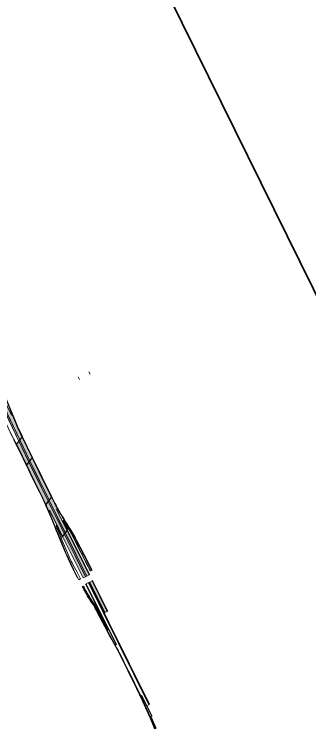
# Model space of a CAD drawing. Extents: x 2356431 to 2371438, y 6972864 to 6982525.
# Drawn here: x 2358220 to 2358460, y 6973960 to 6974542 of the extents above; entities that cross this region are included whole.
import ezdxf

# ---------------------------------------------------------------- set-up
doc = ezdxf.new("R2010")
doc.units = 0
doc.header["$LTSCALE"] = 5.6
for name, color, linetype, lineweight in [('10', 7, 'Continuous', 13), ('11', 7, 'Continuous', 13), ('12', 7, 'Continuous', 13), ('48', 7, 'Continuous', 25), ('62', 7, 'Continuous', 25)]:
    doc.layers.add(name, color=color, linetype=linetype, lineweight=lineweight)

msp = doc.modelspace()

# ---------------------------------------------------------------- hatches: boundary and pattern name
at = {"layer": '10'}
for points in [[(2358224.717, 6974194.96), (2358208.937, 6974227.964), (2358211.515, 6974228.83), (2358218.055, 6974215.176), (2358218.638, 6974215.414), (2358222.665, 6974205.55), (2358226.597, 6974197.381)], [(2358230.318, 6974174.543), (2358223.361, 6974189.102), (2358222.074, 6974191.552), (2358223.988, 6974194.018), (2358232.152, 6974176.942)], [(2358232.906, 6974177.896), (2358224.717, 6974194.96), (2358226.597, 6974197.381), (2358234.75, 6974180.272)], [(2358245.903, 6974142.35), (2358242.703, 6974149.269), (2358238.454, 6974157.98), (2358230.318, 6974174.543), (2358232.152, 6974176.942), (2358236.858, 6974167.279), (2358247.914, 6974144.972)], [(2358247.914, 6974144.972), (2358232.152, 6974176.943), (2358232.906, 6974177.895), (2358248.634, 6974145.899)], [(2358248.633, 6974145.9), (2358237.826, 6974167.758), (2358232.906, 6974177.896), (2358234.75, 6974180.272), (2358240.243, 6974168.959), (2358247.381, 6974154.569), (2358250.497, 6974148.36)], [(2358250.498, 6974148.36), (2358234.75, 6974180.272), (2358235.078, 6974180.703), (2358250.771, 6974148.734)], [(2358261.88, 6974119.224), (2358248.633, 6974145.9), (2358250.497, 6974148.36), (2358255.524, 6974138.911), (2358255.096, 6974138.415), (2358254.726, 6974138.544), (2358260.974, 6974125.934), (2358263.267, 6974121.186)], [(2358259.684, 6974116.335), (2358249.077, 6974137.774), (2358248.147, 6974137.318), (2358245.903, 6974142.35), (2358247.914, 6974144.972), (2358261.139, 6974118.303)], [(2358276.443, 6974082.588), (2358259.679, 6974116.342), (2358261.143, 6974118.293), (2358278.371, 6974083.564)], [(2358278.336, 6974083.58), (2358261.164, 6974118.294), (2358261.848, 6974119.194), (2358279.342, 6974084.072)], [(2358279.331, 6974084.06), (2358261.88, 6974119.224), (2358263.267, 6974121.186), (2358281.268, 6974085.016)], [(2358281.268, 6974085.017), (2358263.376, 6974121.121), (2358263.648, 6974121.588), (2358281.687, 6974085.201)], [(2358282.207, 6974088.128), (2358280.357, 6974091.739), (2358278.658, 6974095.103), (2358274.496, 6974103.359), (2358269.455, 6974113.312), (2358267.258, 6974117.567), (2358265.678, 6974120.346), (2358264.323, 6974122.606), (2358264.428, 6974122.735), (2358266.185, 6974119.814), (2358267.697, 6974117.109), (2358269.475, 6974113.708), (2358282.36, 6974088.192)], [(2358283.336, 6974088.702), (2358277.532, 6974100.1), (2358270.098, 6974114.251), (2358267.672, 6974118.692), (2358265.942, 6974121.591), (2358264.865, 6974123.284), (2358265.094, 6974123.596), (2358266.627, 6974121.1), (2358268.243, 6974118.37), (2358269.753, 6974115.64), (2358271.123, 6974113.006), (2358277.427, 6974101.109), (2358283.642, 6974088.856)], [(2358296.854, 6974040.419), (2358278.447, 6974077.537), (2358278.85, 6974077.737), (2358297.257, 6974040.619)], [(2358293.592, 6974054.092), (2358294.066, 6974054.325), (2358281.746, 6974079.166), (2358281.284, 6974078.889)], [(2358289.529, 6974063.483), (2358281.754, 6974079.176), (2358283.69, 6974080.131), (2358296.01, 6974055.287), (2358294.075, 6974054.328)], [(2358296.017, 6974055.262), (2358283.685, 6974080.115), (2358284.088, 6974080.313), (2358296.433, 6974055.434)], [(2358296.465, 6974040.235), (2358288.606, 6974055.209), (2358286.68, 6974058.732), (2358284.345, 6974062.49), (2358283.153, 6974064.253), (2358281.001, 6974067.641), (2358280.101, 6974069.173), (2358278.353, 6974072.302), (2358277.358, 6974074.26), (2358276.564, 6974075.809), (2358276.725, 6974075.889), (2358277.716, 6974073.898), (2358278.872, 6974071.677), (2358279.894, 6974069.83), (2358280.961, 6974068.022), (2358283.004, 6974064.759), (2358284.385, 6974062.746), (2358285.553, 6974060.897), (2358286.815, 6974058.825), (2358288.246, 6974056.243), (2358289.306, 6974054.252), (2358296.612, 6974040.341)], [(2358297.531, 6974036.028), (2358294.064, 6974042.657), (2358288.234, 6974053.801), (2358286.909, 6974056.283), (2358286.333, 6974057.33), (2358286.605, 6974057.547), (2358289.463, 6974052.156), (2358292.16, 6974046.964), (2358297.86, 6974036.19)], [(2358312.885, 6974006.876), (2358309.624, 6974013.395), (2358306.937, 6974019.121), (2358304.245, 6974024.089), (2358299.398, 6974032.74), (2358297.531, 6974036.028), (2358297.86, 6974036.19), (2358301.632, 6974029.473), (2358302.088, 6974028.652), (2358305.18, 6974023.146), (2358311.012, 6974011.659), (2358313.189, 6974007.098)], [(2358335.649, 6973960.101), (2358331.546, 6973969.44), (2358331.695, 6973969.542), (2358335.805, 6973960.179)]]:
    msp.add_hatch(color=256, dxfattribs=at).paths.add_polyline_path(points)
at = {"layer": '11'}
msp.add_hatch(color=256, dxfattribs=at).paths.add_polyline_path([(2358335.071, 6973959.821), (2358327.634, 6973976.817), (2358325.905, 6973980.744), (2358324.431, 6973984.058), (2358323.348, 6973986.349), (2358324.009, 6973986.673), (2358332.346, 6973969.86), (2358331.544, 6973969.453), (2358335.634, 6973960.107)])
at = {"layer": '12'}
for points in [[(2358221.768, 6974191.182), (2358226.864, 6974197.743), (2358226.97, 6974197.659), (2358221.837, 6974191.051)], [(2358224.793, 6974194.859), (2358224.046, 6974193.896), (2358232.106, 6974177.089), (2358232.846, 6974178.046)], [(2358226.949, 6974197.633), (2358235.024, 6974180.744), (2358234.971, 6974180.785), (2358234.682, 6974180.415), (2358231.498, 6974187.061), (2358229.5, 6974191.252), (2358227.13, 6974196.193), (2358226.641, 6974197.236)], [(2358229.942, 6974174.313), (2358230.25, 6974174.708), (2358223.168, 6974189.498), (2358222.138, 6974191.441), (2358221.837, 6974191.051), (2358222.772, 6974189.286)], [(2358229.994, 6974174.158), (2358229.942, 6974174.313), (2358234.971, 6974180.785), (2358235.076, 6974180.703)], [(2358245.657, 6974141.974), (2358250.75, 6974148.717), (2358250.857, 6974148.636), (2358245.721, 6974141.834)], [(2358250.838, 6974148.609), (2358252.972, 6974144.305), (2358253.569, 6974143.166), (2358254.33, 6974141.759), (2358255.555, 6974139.56), (2358256.497, 6974137.879), (2358257.644, 6974135.842), (2358258.592, 6974134.218), (2358259.564, 6974132.584), (2358260.568, 6974130.95), (2358262.316, 6974128.082), (2358263.539, 6974126.064), (2358264.993, 6974123.742), (2358265.045, 6974123.663), (2358264.99, 6974123.703), (2358264.772, 6974123.408), (2358261.027, 6974129.497), (2358259.562, 6974131.906), (2358258.202, 6974134.205), (2358256.675, 6974136.808), (2358255.627, 6974138.667), (2358254.246, 6974141.164), (2358253.046, 6974143.408), (2358251.819, 6974145.729), (2358250.541, 6974148.221)], [(2358257.548, 6974113.682), (2358256.646, 6974115.836), (2358255.656, 6974118.249), (2358254.508, 6974120.998), (2358253.466, 6974123.487), (2358252.637, 6974125.523), (2358250.022, 6974132.065), (2358248.012, 6974136.724), (2358246.557, 6974139.959), (2358245.721, 6974141.834), (2358245.968, 6974142.157), (2358246.729, 6974140.472), (2358247.09, 6974139.666), (2358249.123, 6974135.071), (2358251.655, 6974129.074), (2358252.715, 6974126.309), (2358253.882, 6974123.441), (2358254.827, 6974121.181), (2358255.778, 6974118.887), (2358256.664, 6974116.755), (2358257.802, 6974114.04)], [(2358261.44, 6974118.924), (2358261.801, 6974119.41), (2358248.712, 6974145.81), (2358247.983, 6974144.834), (2358261.076, 6974118.43)], [(2358255.878, 6974121.927), (2358254.541, 6974125.141), (2358254.381, 6974125.06), (2358258.547, 6974115.034), (2358258.638, 6974115.059), (2358258.71, 6974115.125), (2358257.78, 6974117.341), (2358256.991, 6974119.251), (2358256.513, 6974120.396)], [(2358256.569, 6974122.637), (2358256.181, 6974123.449), (2358255.185, 6974125.465), (2358254.78, 6974125.261), (2358255.767, 6974123.259), (2358256.274, 6974122.247)], [(2358260.52, 6974127.868), (2358259.93, 6974129.064), (2358259.522, 6974128.866), (2358260.214, 6974127.452)], [(2358260.52, 6974127.868), (2358263.597, 6974121.688), (2358263.527, 6974121.734), (2358263.235, 6974121.333), (2358260.214, 6974127.452)], [(2358264.239, 6974122.692), (2358260.826, 6974128.277), (2358260.255, 6974129.23), (2358260.407, 6974129.306), (2358264.394, 6974122.827)], [(2358259.625, 6974116.482), (2358256.569, 6974122.637), (2358256.274, 6974122.247), (2358259.338, 6974116.085)], [(2358259.418, 6974115.979), (2358263.636, 6974121.654), (2358263.527, 6974121.734), (2358259.308, 6974116.059)], [(2358264.347, 6974122.611), (2358265.098, 6974123.622), (2358264.99, 6974123.703), (2358264.239, 6974122.692)], [(2358257.608, 6974113.538), (2358258.752, 6974115.085), (2358258.648, 6974115.166), (2358257.548, 6974113.682)]]:
    msp.add_hatch(color=256, dxfattribs=at).paths.add_polyline_path(points)
at = {"layer": '48'}
for points in [[(2358272.455, 6974246.34), (2358272.455, 6974246.34), (2358273.433, 6974244.358), (2358273.433, 6974244.358)], [(2358281.077, 6974250.595), (2358281.077, 6974250.595), (2358282.055, 6974248.613), (2358282.055, 6974248.613)]]:
    msp.add_hatch(color=256, dxfattribs=at).paths.add_polyline_path(points)

# ---------------------------------------------------------------- linework, layer by layer
at = {"layer": '10'}
for points in [[(2358223.989, 6974194.055), (2358141.811, 6974365.622), (2358143.439, 6974366.392), (2358148.368, 6974355.766), (2358166.699, 6974316.077), (2358175.957, 6974296.873), (2358224.659, 6974195.003)], [(2358226.448, 6974197.447), (2358223.011, 6974204.852), (2358220.385, 6974211.013), (2358218.061, 6974216.864), (2358212.645, 6974230.235), (2358210.538, 6974235.44), (2358207.633, 6974241.864), (2358199.02, 6974259.806), (2358195.526, 6974267.225), (2358193.254, 6974272.36), (2358191.64, 6974276.359), (2358191.981, 6974276.376), (2358194.211, 6974270.921), (2358195.95, 6974267.175), (2358207.919, 6974241.99), (2358209.719, 6974238.124), (2358210.982, 6974235.144), (2358213.014, 6974230.091), (2358216.416, 6974221.838), (2358220.538, 6974211.511), (2358222.763, 6974206.267), (2358226.879, 6974197.787)], [(2358222.074, 6974191.552), (2358216.849, 6974201.441), (2358208.097, 6974219.639), (2358203.977, 6974228.205), (2358203.147, 6974229.944), (2358201.123, 6974234.088), (2358197.918, 6974240.283), (2358198.657, 6974240.628), (2358194.012, 6974250.377), (2358196.446, 6974251.544), (2358205.053, 6974233.57), (2358223.988, 6974194.018)], [(2358224.717, 6974194.96), (2358208.937, 6974227.964), (2358211.515, 6974228.83), (2358218.055, 6974215.176), (2358218.638, 6974215.414), (2358222.665, 6974205.55), (2358226.597, 6974197.381)], [(2358230.318, 6974174.543), (2358223.361, 6974189.102), (2358222.074, 6974191.552), (2358223.988, 6974194.018), (2358232.152, 6974176.942)], [(2358232.906, 6974177.896), (2358224.717, 6974194.96), (2358226.597, 6974197.381), (2358234.75, 6974180.272)], [(2358245.903, 6974142.35), (2358242.703, 6974149.269), (2358238.454, 6974157.98), (2358230.318, 6974174.543), (2358232.152, 6974176.942), (2358236.858, 6974167.279), (2358247.914, 6974144.972)], [(2358247.914, 6974144.972), (2358232.152, 6974176.943), (2358232.906, 6974177.895), (2358248.634, 6974145.899)], [(2358248.633, 6974145.9), (2358237.826, 6974167.758), (2358232.906, 6974177.896), (2358234.75, 6974180.272), (2358240.243, 6974168.959), (2358247.381, 6974154.569), (2358250.497, 6974148.36)], [(2358250.498, 6974148.36), (2358234.75, 6974180.272), (2358235.078, 6974180.703), (2358250.771, 6974148.734)], [(2358261.88, 6974119.224), (2358248.633, 6974145.9), (2358250.497, 6974148.36), (2358255.524, 6974138.911), (2358255.096, 6974138.415), (2358254.726, 6974138.544), (2358260.974, 6974125.934), (2358263.267, 6974121.186)], [(2358259.684, 6974116.335), (2358249.077, 6974137.774), (2358248.147, 6974137.318), (2358245.903, 6974142.35), (2358247.914, 6974144.972), (2358261.139, 6974118.303)], [(2358276.443, 6974082.588), (2358259.679, 6974116.342), (2358261.143, 6974118.293), (2358278.371, 6974083.564)], [(2358278.336, 6974083.58), (2358261.164, 6974118.294), (2358261.848, 6974119.194), (2358279.342, 6974084.072)], [(2358279.331, 6974084.06), (2358261.88, 6974119.224), (2358263.267, 6974121.186), (2358281.268, 6974085.016)], [(2358281.268, 6974085.017), (2358263.376, 6974121.121), (2358263.648, 6974121.588), (2358281.687, 6974085.201)], [(2358282.207, 6974088.128), (2358280.357, 6974091.739), (2358278.658, 6974095.103), (2358274.496, 6974103.359), (2358269.455, 6974113.312), (2358267.258, 6974117.567), (2358265.678, 6974120.346), (2358264.323, 6974122.606), (2358264.428, 6974122.735), (2358266.185, 6974119.814), (2358267.697, 6974117.109), (2358269.475, 6974113.708), (2358282.36, 6974088.192)], [(2358283.336, 6974088.702), (2358277.532, 6974100.1), (2358270.098, 6974114.251), (2358267.672, 6974118.692), (2358265.942, 6974121.591), (2358264.865, 6974123.284), (2358265.094, 6974123.596), (2358266.627, 6974121.1), (2358268.243, 6974118.37), (2358269.753, 6974115.64), (2358271.123, 6974113.006), (2358277.427, 6974101.109), (2358283.642, 6974088.856)], [(2358296.854, 6974040.419), (2358278.447, 6974077.537), (2358278.85, 6974077.737), (2358297.257, 6974040.619)], [(2358291.173, 6974052.887), (2358278.849, 6974077.74), (2358280.785, 6974078.695), (2358288.546, 6974063.103), (2358293.107, 6974053.848), (2358330.095, 6973979.261), (2358328.638, 6973978.518), (2358328.139, 6973978.271), (2358324.008, 6973986.673), (2358323.348, 6973986.35), (2358323.217, 6973986.63), (2358320.559, 6973992.336), (2358317.197, 6973999.192), (2358309.682, 6974014.346), (2358307.633, 6974018.478), (2358305.759, 6974022.137), (2358304.502, 6974024.399), (2358302.583, 6974027.823), (2358303.366, 6974028.301)], [(2358330.014, 6973979.271), (2358330.573, 6973979.545), (2358281.284, 6974078.889), (2358280.805, 6974078.654)], [(2358293.592, 6974054.092), (2358294.066, 6974054.325), (2358281.746, 6974079.166), (2358281.284, 6974078.889)], [(2358289.529, 6974063.483), (2358281.754, 6974079.176), (2358283.69, 6974080.131), (2358296.01, 6974055.287), (2358294.075, 6974054.328)], [(2358296.017, 6974055.262), (2358283.685, 6974080.115), (2358284.088, 6974080.313), (2358296.433, 6974055.434)], [(2358296.465, 6974040.235), (2358288.606, 6974055.209), (2358286.68, 6974058.732), (2358284.345, 6974062.49), (2358283.153, 6974064.253), (2358281.001, 6974067.641), (2358280.101, 6974069.173), (2358278.353, 6974072.302), (2358277.358, 6974074.26), (2358276.564, 6974075.809), (2358276.725, 6974075.889), (2358277.716, 6974073.898), (2358278.872, 6974071.677), (2358279.894, 6974069.83), (2358280.961, 6974068.022), (2358283.004, 6974064.759), (2358284.385, 6974062.746), (2358285.553, 6974060.897), (2358286.815, 6974058.825), (2358288.246, 6974056.243), (2358289.306, 6974054.252), (2358296.612, 6974040.341)], [(2358297.531, 6974036.028), (2358294.064, 6974042.657), (2358288.234, 6974053.801), (2358286.909, 6974056.283), (2358286.333, 6974057.33), (2358286.605, 6974057.547), (2358289.463, 6974052.156), (2358292.16, 6974046.964), (2358297.86, 6974036.19)], [(2358312.885, 6974006.876), (2358309.624, 6974013.395), (2358306.937, 6974019.121), (2358304.245, 6974024.089), (2358299.398, 6974032.74), (2358297.531, 6974036.028), (2358297.86, 6974036.19), (2358301.632, 6974029.473), (2358302.088, 6974028.652), (2358305.18, 6974023.146), (2358311.012, 6974011.659), (2358313.189, 6974007.098)], [(2358334.713, 6973959.671), (2358330.947, 6973968.37), (2358327.559, 6973976.134), (2358324.908, 6973982.019), (2358320.015, 6973992.469), (2358312.885, 6974006.876), (2358313.261, 6974007.087), (2358318.553, 6973996.421), (2358323.12, 6973986.907), (2358329.324, 6973973.032), (2358335.043, 6973959.87)], [(2358335.649, 6973960.101), (2358331.546, 6973969.44), (2358331.695, 6973969.542), (2358335.805, 6973960.179)]]:
    msp.add_lwpolyline(points, close=True, dxfattribs=at)
msp.add_lwpolyline([(2358219.611, 6974195.214), (2358222.408, 6974189.975), (2358224.671, 6974185.323), (2358231.709, 6974170.631), (2358234.859, 6974164.217), (2358240.696, 6974152.425), (2358242.914, 6974147.954), (2358245.618, 6974142.038), (2358248.948, 6974134.621), (2358250.77, 6974130.134), (2358253.204, 6974124.176), (2358256.889, 6974115.216), (2358259.04, 6974110.106), (2358261.275, 6974104.783), (2358264.207, 6974098.038), (2358265.75, 6974094.669), (2358271.807, 6974082.33), (2358272.132, 6974082.49), (2358268.582, 6974089.626), (2358264.091, 6974099.136), (2358262.638, 6974102.459), (2358259.207, 6974110.54), (2358256.024, 6974118.296), (2358250.705, 6974131.318), (2358246.364, 6974141.341), (2358243.757, 6974146.967), (2358236.545, 6974161.969), (2358225.632, 6974184.279), (2358222.968, 6974189.884), (2358221.6, 6974192.486), (2358216.977, 6974201.122)], dxfattribs=at)
at = {"layer": '11'}
for points in [[(2358248.147, 6974137.318), (2358249.077, 6974137.774), (2358255.185, 6974125.465), (2358254.381, 6974125.06), (2358255.038, 6974123.459), (2358256.145, 6974120.843), (2358258.139, 6974116.013), (2358259.351, 6974113.094), (2358261.93, 6974106.863), (2358262.837, 6974104.767), (2358263.544, 6974103.096), (2358264.416, 6974101.128), (2358265.659, 6974098.347), (2358266.676, 6974096.148), (2358267.308, 6974094.818), (2358267.935, 6974093.558), (2358271.379, 6974087.731), (2358274.298, 6974081.781), (2358272.833, 6974081.087), (2358272.102, 6974082.603), (2358268.911, 6974089.071), (2358267.109, 6974092.758), (2358265.461, 6974096.213), (2358264.083, 6974099.177), (2358263.463, 6974100.608), (2358262.605, 6974102.545), (2358261.497, 6974105.135), (2358260.209, 6974108.209), (2358258.903, 6974111.351), (2358257.836, 6974113.922), (2358256.567, 6974116.972), (2358255.96, 6974118.408), (2358254.404, 6974122.179), (2358252.663, 6974126.423), (2358251.228, 6974130.017), (2358249.975, 6974133.139)], [(2358283.329, 6974088.677), (2358280.032, 6974095.164), (2358277.496, 6974100.221), (2358275.974, 6974103.061), (2358274.544, 6974105.764), (2358273.161, 6974108.369), (2358271.921, 6974110.733), (2358271.166, 6974112.148), (2358269.789, 6974114.813), (2358268.914, 6974116.435), (2358267.764, 6974118.526), (2358266.354, 6974120.863), (2358265.207, 6974122.732), (2358264.884, 6974123.202), (2358262.963, 6974126.306), (2358261.617, 6974128.514), (2358259.644, 6974131.751), (2358257.111, 6974136.054), (2358255.524, 6974138.911), (2358255.096, 6974138.415), (2358254.726, 6974138.544), (2358259.522, 6974128.866), (2358260.407, 6974129.306), (2358264.457, 6974122.719), (2358265.889, 6974120.333), (2358267.151, 6974118.12), (2358267.88, 6974116.776), (2358269.432, 6974113.78), (2358270.362, 6974111.919), (2358271.473, 6974109.71), (2358273.585, 6974105.52), (2358275.409, 6974101.95), (2358277.882, 6974097.029), (2358280.105, 6974092.632), (2358282.347, 6974088.198)]]:
    msp.add_lwpolyline(points, close=True, dxfattribs=at)
at = {"layer": '11', "lineweight": 25}
for points in [[(2358275.999, 6974075.53), (2358276.564, 6974075.809), (2358277.303, 6974074.311), (2358278.174, 6974072.607), (2358279.036, 6974070.986), (2358279.668, 6974069.862), (2358280.392, 6974068.62), (2358280.992, 6974067.617), (2358281.535, 6974066.743), (2358282.196, 6974065.701), (2358282.727, 6974064.887), (2358284.067, 6974062.868), (2358285.004, 6974061.426), (2358285.826, 6974060.114), (2358286.542, 6974058.918), (2358287.375, 6974057.471), (2358288.034, 6974056.277), (2358288.633, 6974055.15), (2358296.451, 6974040.219), (2358297.257, 6974040.619), (2358303.366, 6974028.299), (2358302.582, 6974027.823), (2358301.553, 6974029.649), (2358300.906, 6974030.804), (2358298.485, 6974035.101), (2358297.758, 6974036.418), (2358297.281, 6974037.3), (2358296.643, 6974038.494), (2358288.074, 6974054.858), (2358287.537, 6974055.884), (2358286.791, 6974057.227), (2358285.919, 6974058.739), (2358285.007, 6974060.233), (2358284.251, 6974061.439), (2358283.542, 6974062.52), (2358282.202, 6974064.539), (2358281.62, 6974065.442), (2358280.883, 6974066.594), (2358280.036, 6974067.986), (2358279.386, 6974069.09), (2358278.786, 6974070.149), (2358278.314, 6974071.007), (2358277.823, 6974071.917), (2358277.33, 6974072.875), (2358276.738, 6974074.032)], [(2358335.071, 6973959.821), (2358327.634, 6973976.817), (2358325.905, 6973980.744), (2358324.431, 6973984.058), (2358323.348, 6973986.349), (2358324.009, 6973986.673), (2358332.346, 6973969.86), (2358331.544, 6973969.453), (2358335.634, 6973960.107)]]:
    msp.add_lwpolyline(points, close=True, dxfattribs=at)
at = {"layer": '12'}
for points in [[(2358221.768, 6974191.182), (2358226.864, 6974197.743), (2358226.97, 6974197.659), (2358221.837, 6974191.051)], [(2358224.793, 6974194.859), (2358224.046, 6974193.896), (2358232.106, 6974177.089), (2358232.846, 6974178.046)], [(2358226.949, 6974197.633), (2358235.024, 6974180.744), (2358234.971, 6974180.785), (2358234.682, 6974180.415), (2358231.498, 6974187.061), (2358229.5, 6974191.252), (2358227.13, 6974196.193), (2358226.641, 6974197.236)], [(2358229.942, 6974174.313), (2358230.25, 6974174.708), (2358223.168, 6974189.498), (2358222.138, 6974191.441), (2358221.837, 6974191.051), (2358222.772, 6974189.286)], [(2358229.994, 6974174.158), (2358229.942, 6974174.313), (2358234.971, 6974180.785), (2358235.076, 6974180.703)], [(2358245.657, 6974141.974), (2358250.75, 6974148.717), (2358250.857, 6974148.636), (2358245.721, 6974141.834)], [(2358250.838, 6974148.609), (2358252.972, 6974144.305), (2358253.569, 6974143.166), (2358254.33, 6974141.759), (2358255.555, 6974139.56), (2358256.497, 6974137.879), (2358257.644, 6974135.842), (2358258.592, 6974134.218), (2358259.564, 6974132.584), (2358260.568, 6974130.95), (2358262.316, 6974128.082), (2358263.539, 6974126.064), (2358264.993, 6974123.742), (2358265.045, 6974123.663), (2358264.99, 6974123.703), (2358264.772, 6974123.408), (2358261.027, 6974129.497), (2358259.562, 6974131.906), (2358258.202, 6974134.205), (2358256.675, 6974136.808), (2358255.627, 6974138.667), (2358254.246, 6974141.164), (2358253.046, 6974143.408), (2358251.819, 6974145.729), (2358250.541, 6974148.221)], [(2358257.548, 6974113.682), (2358256.646, 6974115.836), (2358255.656, 6974118.249), (2358254.508, 6974120.998), (2358253.466, 6974123.487), (2358252.637, 6974125.523), (2358250.022, 6974132.065), (2358248.012, 6974136.724), (2358246.557, 6974139.959), (2358245.721, 6974141.834), (2358245.968, 6974142.157), (2358246.729, 6974140.472), (2358247.09, 6974139.666), (2358249.123, 6974135.071), (2358251.655, 6974129.074), (2358252.715, 6974126.309), (2358253.882, 6974123.441), (2358254.827, 6974121.181), (2358255.778, 6974118.887), (2358256.664, 6974116.755), (2358257.802, 6974114.04)], [(2358261.44, 6974118.924), (2358261.801, 6974119.41), (2358248.712, 6974145.81), (2358247.983, 6974144.834), (2358261.076, 6974118.43)], [(2358255.878, 6974121.927), (2358254.541, 6974125.141), (2358254.381, 6974125.06), (2358258.547, 6974115.034), (2358258.638, 6974115.059), (2358258.71, 6974115.125), (2358257.78, 6974117.341), (2358256.991, 6974119.251), (2358256.513, 6974120.396)], [(2358256.569, 6974122.637), (2358256.181, 6974123.449), (2358255.185, 6974125.465), (2358254.78, 6974125.261), (2358255.767, 6974123.259), (2358256.274, 6974122.247)], [(2358260.52, 6974127.868), (2358259.93, 6974129.064), (2358259.522, 6974128.866), (2358260.214, 6974127.452)], [(2358260.52, 6974127.868), (2358263.597, 6974121.688), (2358263.527, 6974121.734), (2358263.235, 6974121.333), (2358260.214, 6974127.452)], [(2358264.239, 6974122.692), (2358260.826, 6974128.277), (2358260.255, 6974129.23), (2358260.407, 6974129.306), (2358264.394, 6974122.827)], [(2358259.625, 6974116.482), (2358256.569, 6974122.637), (2358256.274, 6974122.247), (2358259.338, 6974116.085)], [(2358259.418, 6974115.979), (2358263.636, 6974121.654), (2358263.527, 6974121.734), (2358259.308, 6974116.059)], [(2358264.347, 6974122.611), (2358265.098, 6974123.622), (2358264.99, 6974123.703), (2358264.239, 6974122.692)], [(2358257.608, 6974113.538), (2358258.752, 6974115.085), (2358258.648, 6974115.166), (2358257.548, 6974113.682)]]:
    msp.add_lwpolyline(points, close=True, dxfattribs=at)
at = {"layer": '48', "lineweight": 13}
for points in [[(2358272.455, 6974246.34), (2358272.455, 6974246.34), (2358273.433, 6974244.358), (2358273.433, 6974244.358)], [(2358281.077, 6974250.595), (2358281.077, 6974250.595), (2358282.055, 6974248.613), (2358282.055, 6974248.613)]]:
    msp.add_lwpolyline(points, close=True, dxfattribs=at)
at = {"layer": '62', "lineweight": 35}
msp.add_line((2358233.291, 6974785.788), (2358588.997, 6974065.055), dxfattribs=at)

doc.saveas('drawing.dxf')
